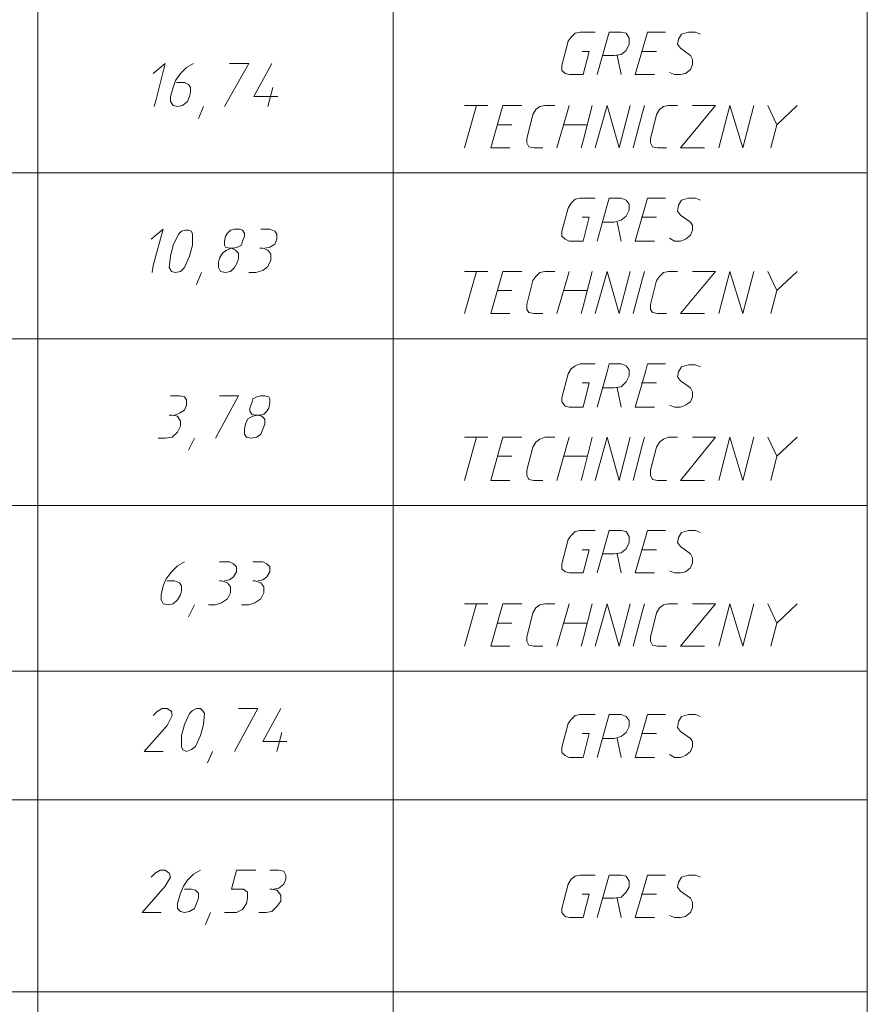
# Model space of a CAD drawing. Header units: inches. Extents: x 1504 to 12593, y -807 to 3183.
# Tile 263 of 271: x 7638 to 7994, y 1927 to 2340. Entities that reach past the tile are written whole.
import ezdxf

# ---------------------------------------------------------------- set-up
doc = ezdxf.new("R2010")
doc.units = ezdxf.units.IN
doc.header["$MEASUREMENT"] = 0
doc.layers.add('at_Entity', color=7, linetype='Continuous')

msp = doc.modelspace()

# ---------------------------------------------------------------- linework, layer by layer
at = {"layer": 'at_Entity', "color": 7, "lineweight": 15}
for p, q in [((7994.05, 2935.01), (7994.05, 618.98)), ((7645.15, 2714.93), (7645.15, 618.98)), ((7794.68, 2714.93), (7794.68, 618.98)), ((7871.14, 2334.77), (7869.44, 2333.08)), ((7873.25, 2335.2), (7871.14, 2334.77)), ((7879.58, 2335.2), (7873.25, 2335.2)), ((7884.65, 2332.24), (7885.5, 2335.2)), ((7885.5, 2335.2), (7890.56, 2335.2)), ((7892.68, 2334.77), (7890.56, 2335.2)), ((7893.94, 2332.66), (7892.68, 2334.77)), ((7900.71, 2332.24), (7901.55, 2335.2)), ((7901.55, 2335.2), (7909.15, 2335.2)), ((7918.86, 2335.2), (7915.91, 2334.35)), ((7921.82, 2335.2), (7918.86, 2335.2)), ((7923.93, 2334.35), (7921.82, 2335.2)), ((7868.18, 2331.39), (7865.64, 2321.26)), ((7869.44, 2333.08), (7868.18, 2331.39)), ((7880.43, 2317.46), (7884.65, 2332.24)), ((7893.94, 2330.13), (7893.94, 2332.66)), ((7896.48, 2317.46), (7900.71, 2332.24)), ((7914.64, 2332.24), (7914.22, 2330.13)), ((7915.91, 2334.35), (7914.64, 2332.24)), ((7877.05, 2327.17), (7874.09, 2327.17)), ((7874.51, 2317.46), (7877.05, 2327.17)), ((7890.56, 2325.9), (7892.68, 2327.59)), ((7892.68, 2327.59), (7893.94, 2330.13)), ((7899.01, 2327.17), (7905.35, 2327.17)), ((7914.22, 2330.13), (7915.49, 2328.44)), ((7919.71, 2325.48), (7915.49, 2328.44)), ((7887.61, 2325.48), (7882.54, 2325.48)), ((7887.61, 2325.48), (7890.56, 2325.9)), ((7888.88, 2325.48), (7890.56, 2317.46)), ((7920.55, 2323.79), (7919.71, 2325.48)), ((7920.55, 2321.68), (7920.55, 2323.79)), ((7693.73, 2317.87), (7698.79, 2322.1)), ((7698.79, 2322.1), (7694.99, 2306.9)), ((7707.66, 2320.41), (7705.13, 2317.87)), ((7710.62, 2322.1), (7707.66, 2320.41)), ((7723.72, 2303.94), (7733.86, 2322.1)), ((7733.86, 2322.1), (7725.83, 2322.1)), ((7743.57, 2322.1), (7735.96, 2308.16)), ((7865.64, 2321.26), (7865.64, 2319.15)), ((7865.64, 2319.15), (7866.91, 2317.87)), ((7910.84, 2318.3), (7912.95, 2317.46)), ((7917.6, 2317.87), (7919.71, 2319.57)), ((7919.71, 2319.57), (7920.55, 2321.68)), ((7703.02, 2314.92), (7702.17, 2311.96)), ((7705.13, 2317.87), (7703.02, 2314.92)), ((7706.82, 2314.08), (7703.44, 2314.08)), ((7708.51, 2313.23), (7706.82, 2314.08)), ((7866.91, 2317.87), (7868.6, 2317.46)), ((7868.6, 2317.46), (7874.51, 2317.46)), ((7904.5, 2317.46), (7896.48, 2317.46)), ((7912.95, 2317.46), (7915.49, 2317.46)), ((7915.49, 2317.46), (7917.6, 2317.87)), ((7702.17, 2311.96), (7700.91, 2308.16)), ((7709.35, 2311.96), (7708.51, 2313.23)), ((7709.35, 2309.85), (7709.35, 2311.96)), ((7741.88, 2303.94), (7743.99, 2311.96)), ((7694.99, 2306.9), (7694.15, 2303.94)), ((7700.91, 2308.16), (7700.91, 2306.05)), ((7700.91, 2306.05), (7702.17, 2304.36)), ((7705.97, 2304.36), (7708.09, 2306.05)), ((7708.09, 2306.05), (7708.94, 2308.16)), ((7708.94, 2308.16), (7709.35, 2309.85)), ((7735.96, 2308.16), (7746.1, 2308.16)), ((7702.17, 2304.36), (7703.86, 2303.94)), ((7703.86, 2303.94), (7705.97, 2304.36)), ((7712.73, 2298.87), (7714.84, 2303.94)), ((7824.67, 2304.36), (7834.39, 2304.36)), ((7828.9, 2301.41), (7829.74, 2304.36)), ((7839.87, 2301.41), (7840.72, 2304.36)), ((7840.72, 2304.36), (7848.75, 2304.36)), ((7854.66, 2302.67), (7853.39, 2300.56)), ((7856.35, 2303.94), (7854.66, 2302.67)), ((7858.46, 2304.36), (7856.35, 2303.94)), ((7858.46, 2304.36), (7862.69, 2304.36)), ((7867.76, 2301.41), (7868.6, 2304.36)), ((7878.32, 2304.36), (7874.51, 2289.57)), ((7879.58, 2286.62), (7884.65, 2304.36)), ((7884.65, 2304.36), (7889.72, 2286.62)), ((7889.72, 2286.62), (7894.37, 2304.36)), ((7899.44, 2301.41), (7900.28, 2304.36)), ((7906.62, 2302.67), (7905.35, 2300.56)), ((7908.3, 2303.94), (7906.62, 2302.67)), ((7910.42, 2304.36), (7908.3, 2303.94)), ((7910.42, 2304.36), (7914.22, 2304.36)), ((7915.49, 2286.62), (7930.27, 2304.36)), ((7930.27, 2304.36), (7920.55, 2304.36)), ((7931.54, 2286.62), (7936.19, 2304.36)), ((7936.19, 2304.36), (7941.68, 2286.62)), ((7941.68, 2286.62), (7946.32, 2304.36)), ((7956.04, 2296.34), (7952.24, 2304.36)), ((7964.49, 2304.36), (7956.04, 2296.34)), ((7824.67, 2286.62), (7828.9, 2301.41)), ((7835.65, 2286.62), (7839.87, 2301.41)), ((7850.86, 2290.42), (7853.39, 2300.56)), ((7863.53, 2286.62), (7867.76, 2301.41)), ((7895.63, 2286.62), (7899.44, 2301.41)), ((7902.81, 2290.42), (7905.35, 2300.56)), ((7838.61, 2296.34), (7844.52, 2296.34)), ((7866.49, 2296.34), (7876.2, 2296.34)), ((7953.5, 2286.62), (7956.04, 2296.34)), ((7850.86, 2290.42), (7850.86, 2288.73)), ((7874.51, 2289.57), (7873.67, 2286.62)), ((7902.81, 2290.42), (7902.81, 2288.73)), ((7843.68, 2286.62), (7835.65, 2286.62)), ((7850.86, 2288.73), (7851.7, 2287.04)), ((7851.7, 2287.04), (7853.82, 2286.62)), ((7857.61, 2286.62), (7853.82, 2286.62)), ((7902.81, 2288.73), (7903.66, 2287.04)), ((7903.66, 2287.04), (7905.77, 2286.62)), ((7909.58, 2286.62), (7905.77, 2286.62)), ((7925.63, 2286.62), (7915.49, 2286.62)), ((7295.82, 2276.06), (7994.05, 2276.06)), ((7871.14, 2265.08), (7869.44, 2263.39)), ((7873.25, 2265.5), (7871.14, 2265.08)), ((7879.58, 2265.5), (7873.25, 2265.5)), ((7884.65, 2262.54), (7885.5, 2265.5)), ((7885.5, 2265.5), (7890.56, 2265.5)), ((7892.68, 2264.65), (7890.56, 2265.5)), ((7893.94, 2262.96), (7892.68, 2264.65)), ((7900.71, 2262.54), (7901.55, 2265.5)), ((7901.55, 2265.5), (7909.15, 2265.5)), ((7915.91, 2264.65), (7914.64, 2262.54)), ((7918.86, 2265.5), (7915.91, 2264.65)), ((7921.82, 2265.5), (7918.86, 2265.5)), ((7923.93, 2264.65), (7921.82, 2265.5)), ((7868.18, 2261.27), (7865.64, 2251.56)), ((7869.44, 2263.39), (7868.18, 2261.27)), ((7880.43, 2247.34), (7884.65, 2262.54)), ((7892.68, 2257.9), (7893.94, 2260.43)), ((7893.94, 2260.43), (7893.94, 2262.96)), ((7896.48, 2247.34), (7900.71, 2262.54)), ((7914.64, 2262.54), (7914.22, 2260.01)), ((7877.05, 2257.47), (7874.09, 2257.47)), ((7874.51, 2247.34), (7877.05, 2257.47)), ((7887.61, 2255.36), (7890.56, 2256.21)), ((7890.56, 2256.21), (7892.68, 2257.9)), ((7899.01, 2257.47), (7905.35, 2257.47)), ((7914.22, 2260.01), (7915.49, 2258.32)), ((7919.71, 2255.36), (7915.49, 2258.32)), ((7692.88, 2248.18), (7697.95, 2252.4)), ((7697.95, 2252.4), (7693.73, 2237.2)), ((7707.24, 2251.98), (7705.56, 2251.56)), ((7708.51, 2251.98), (7707.24, 2251.98)), ((7709.78, 2251.56), (7708.51, 2251.98)), ((7726.25, 2251.98), (7724.98, 2250.72)), ((7727.94, 2252.4), (7726.25, 2251.98)), ((7730.05, 2252.4), (7727.94, 2252.4)), ((7731.32, 2251.98), (7730.05, 2252.4)), ((7732.17, 2250.72), (7731.32, 2251.98)), ((7742.73, 2252.4), (7738.92, 2252.4)), ((7744.84, 2251.56), (7742.73, 2252.4)), ((7887.61, 2255.36), (7882.54, 2255.36)), ((7888.88, 2255.36), (7890.56, 2247.34)), ((7920.55, 2254.09), (7919.71, 2255.36)), ((7919.71, 2249.87), (7920.55, 2251.98)), ((7920.55, 2251.98), (7920.55, 2254.09)), ((7704.29, 2250.29), (7702.17, 2245.65)), ((7705.56, 2251.56), (7704.29, 2250.29)), ((7710.2, 2250.29), (7709.78, 2251.56)), ((7710.2, 2245.65), (7710.2, 2250.29)), ((7724.14, 2249.45), (7723.72, 2247.34)), ((7724.98, 2250.72), (7724.14, 2249.45)), ((7731.32, 2247.34), (7732.17, 2249.45)), ((7732.17, 2249.45), (7732.17, 2250.72)), ((7745.68, 2250.29), (7744.84, 2251.56)), ((7744.84, 2246.07), (7745.68, 2248.18)), ((7745.68, 2248.18), (7745.68, 2250.29)), ((7865.64, 2251.56), (7865.64, 2249.45)), ((7865.64, 2249.45), (7866.91, 2248.18)), ((7866.91, 2248.18), (7868.6, 2247.34)), ((7910.84, 2248.6), (7912.95, 2247.34)), ((7915.49, 2247.34), (7917.6, 2248.18)), ((7917.6, 2248.18), (7919.71, 2249.87)), ((7702.17, 2245.65), (7700.91, 2241)), ((7708.94, 2241), (7710.2, 2245.65)), ((7723.72, 2247.34), (7723.72, 2245.65)), ((7723.72, 2245.65), (7724.14, 2244.8)), ((7724.14, 2244.8), (7725.83, 2244.38)), ((7726.68, 2244.38), (7724.56, 2243.53)), ((7725.83, 2244.38), (7727.52, 2244.38)), ((7728.36, 2243.53), (7726.68, 2244.38)), ((7727.52, 2244.38), (7729.21, 2244.8)), ((7729.21, 2244.8), (7730.9, 2245.65)), ((7730.9, 2245.65), (7731.32, 2247.34)), ((7739.77, 2244.38), (7738.5, 2244.38)), ((7741.88, 2243.53), (7739.77, 2244.38)), ((7740.61, 2244.38), (7742.73, 2244.8)), ((7742.73, 2244.8), (7744.84, 2246.07)), ((7868.6, 2247.34), (7874.51, 2247.34)), ((7904.5, 2247.34), (7896.48, 2247.34)), ((7912.95, 2247.34), (7915.49, 2247.34)), ((7700.91, 2241), (7700.48, 2236.35)), ((7706.82, 2236.35), (7708.94, 2241)), ((7721.61, 2240.16), (7721.18, 2238.47)), ((7722.87, 2242.27), (7721.61, 2240.16)), ((7724.56, 2243.53), (7722.87, 2242.27)), ((7729.63, 2242.27), (7728.36, 2243.53)), ((7729.21, 2238.47), (7729.63, 2240.16)), ((7729.63, 2240.16), (7729.63, 2242.27)), ((7743.14, 2241.85), (7741.88, 2243.53)), ((7743.14, 2239.31), (7743.14, 2241.85)), ((7693.73, 2237.2), (7693.3, 2234.24)), ((7700.48, 2236.35), (7701.33, 2234.66)), ((7705.13, 2234.66), (7706.82, 2236.35)), ((7721.18, 2238.47), (7721.18, 2236.35)), ((7721.18, 2236.35), (7722.03, 2234.66)), ((7726.25, 2234.66), (7727.94, 2236.35)), ((7727.94, 2236.35), (7729.21, 2238.47)), ((7739.77, 2235.09), (7741.88, 2236.78)), ((7741.88, 2236.78), (7743.14, 2239.31)), ((7701.33, 2234.66), (7703.02, 2234.24)), ((7703.02, 2234.24), (7705.13, 2234.66)), ((7711.89, 2229.17), (7714, 2234.24)), ((7722.03, 2234.66), (7724.14, 2234.24)), ((7724.14, 2234.24), (7726.25, 2234.66)), ((7733.86, 2234.24), (7736.81, 2234.24)), ((7736.81, 2234.24), (7739.77, 2235.09)), ((7824.67, 2234.66), (7834.39, 2234.66)), ((7824.67, 2216.92), (7828.9, 2231.71)), ((7828.9, 2231.71), (7829.74, 2234.66)), ((7835.65, 2216.92), (7839.87, 2231.71)), ((7839.87, 2231.71), (7840.72, 2234.66)), ((7840.72, 2234.66), (7848.75, 2234.66)), ((7854.66, 2232.55), (7853.39, 2230.86)), ((7856.35, 2234.24), (7854.66, 2232.55)), ((7858.46, 2234.66), (7856.35, 2234.24)), ((7858.46, 2234.66), (7862.69, 2234.66)), ((7863.53, 2216.92), (7867.76, 2231.71)), ((7867.76, 2231.71), (7868.6, 2234.66)), ((7878.32, 2234.66), (7874.51, 2219.88)), ((7879.58, 2216.92), (7884.65, 2234.66)), ((7884.65, 2234.66), (7889.72, 2216.92)), ((7889.72, 2216.92), (7894.37, 2234.66)), ((7895.63, 2216.92), (7899.44, 2231.71)), ((7899.44, 2231.71), (7900.28, 2234.66)), ((7906.62, 2232.55), (7905.35, 2230.86)), ((7908.3, 2234.24), (7906.62, 2232.55)), ((7910.42, 2234.66), (7908.3, 2234.24)), ((7910.42, 2234.66), (7914.22, 2234.66)), ((7915.49, 2216.92), (7930.27, 2234.66)), ((7930.27, 2234.66), (7920.55, 2234.66)), ((7931.54, 2216.92), (7936.19, 2234.66)), ((7936.19, 2234.66), (7941.68, 2216.92)), ((7941.68, 2216.92), (7946.32, 2234.66)), ((7956.04, 2226.64), (7952.24, 2234.66)), ((7964.49, 2234.66), (7956.04, 2226.64)), ((7850.86, 2220.73), (7853.39, 2230.86)), ((7902.81, 2220.73), (7905.35, 2230.86)), ((7838.61, 2226.64), (7844.52, 2226.64)), ((7866.49, 2226.64), (7876.2, 2226.64)), ((7953.5, 2216.92), (7956.04, 2226.64)), ((7850.86, 2220.73), (7850.86, 2218.61)), ((7874.51, 2219.88), (7873.67, 2216.92)), ((7902.81, 2220.73), (7902.81, 2218.61)), ((7843.68, 2216.92), (7835.65, 2216.92)), ((7850.86, 2218.61), (7851.7, 2217.35)), ((7851.7, 2217.35), (7853.82, 2216.92)), ((7857.61, 2216.92), (7853.82, 2216.92)), ((7902.81, 2218.61), (7903.66, 2217.35)), ((7903.66, 2217.35), (7905.77, 2216.92)), ((7909.58, 2216.92), (7905.77, 2216.92)), ((7925.63, 2216.92), (7915.49, 2216.92)), ((7295.82, 2206.36), (7994.05, 2206.36)), ((7871.14, 2194.96), (7869.44, 2193.69)), ((7873.25, 2195.8), (7871.14, 2194.96)), ((7879.58, 2195.8), (7873.25, 2195.8)), ((7884.65, 2192.43), (7885.5, 2195.8)), ((7885.5, 2195.8), (7890.56, 2195.8)), ((7892.68, 2194.96), (7890.56, 2195.8)), ((7893.94, 2193.27), (7892.68, 2194.96)), ((7900.71, 2192.43), (7901.55, 2195.8)), ((7901.55, 2195.8), (7909.15, 2195.8)), ((7915.91, 2194.53), (7914.64, 2192.43)), ((7918.86, 2195.38), (7915.91, 2194.53)), ((7921.82, 2195.38), (7918.86, 2195.38)), ((7923.93, 2194.53), (7921.82, 2195.38)), ((7868.18, 2191.58), (7865.64, 2181.44)), ((7869.44, 2193.69), (7868.18, 2191.58)), ((7880.43, 2177.64), (7884.65, 2192.43)), ((7892.68, 2188.2), (7893.94, 2190.74)), ((7893.94, 2190.74), (7893.94, 2193.27)), ((7896.48, 2177.64), (7900.71, 2192.43)), ((7914.64, 2192.43), (7914.22, 2190.31)), ((7914.22, 2190.31), (7915.49, 2188.62)), ((7877.05, 2187.78), (7874.09, 2187.78)), ((7874.51, 2177.64), (7877.05, 2187.78)), ((7887.61, 2185.66), (7890.56, 2186.09)), ((7890.56, 2186.09), (7892.68, 2188.2)), ((7899.01, 2187.78), (7905.35, 2187.78)), ((7919.71, 2185.66), (7915.49, 2188.62)), ((7704.71, 2182.29), (7700.91, 2182.29)), ((7706.82, 2181.86), (7704.71, 2182.29)), ((7707.66, 2180.6), (7706.82, 2181.86)), ((7719.91, 2164.55), (7729.63, 2182.29)), ((7729.63, 2182.29), (7721.61, 2182.29)), ((7737.24, 2181.86), (7735.54, 2181.02)), ((7738.92, 2182.29), (7737.24, 2181.86)), ((7740.61, 2182.29), (7738.92, 2182.29)), ((7742.3, 2181.86), (7740.61, 2182.29)), ((7742.73, 2181.02), (7742.3, 2181.86)), ((7887.61, 2185.66), (7882.54, 2185.66)), ((7888.88, 2185.66), (7890.56, 2177.64)), ((7920.55, 2183.97), (7919.71, 2185.66)), ((7919.71, 2179.75), (7920.55, 2181.86)), ((7920.55, 2181.86), (7920.55, 2183.97)), ((7706.82, 2176.38), (7707.66, 2178.48)), ((7707.66, 2178.48), (7707.66, 2180.6)), ((7735.12, 2179.33), (7734.28, 2177.22)), ((7735.54, 2181.02), (7735.12, 2179.33)), ((7742.3, 2177.22), (7742.73, 2179.33)), ((7742.73, 2179.33), (7742.73, 2181.02)), ((7865.64, 2181.44), (7865.64, 2179.75)), ((7865.64, 2179.75), (7866.91, 2178.06)), ((7866.91, 2178.06), (7868.6, 2177.64)), ((7868.6, 2177.64), (7874.51, 2177.64)), ((7904.5, 2177.64), (7896.48, 2177.64)), ((7910.84, 2178.48), (7912.95, 2177.64)), ((7912.95, 2177.64), (7915.49, 2177.64)), ((7915.49, 2177.64), (7917.6, 2178.48)), ((7917.6, 2178.48), (7919.71, 2179.75)), ((7701.75, 2174.26), (7700.48, 2174.26)), ((7703.86, 2173.84), (7701.75, 2174.26)), ((7702.6, 2174.26), (7704.71, 2175.1)), ((7705.13, 2171.73), (7703.86, 2173.84)), ((7704.71, 2175.1), (7706.82, 2176.38)), ((7735.54, 2173.84), (7733.43, 2172.57)), ((7734.28, 2177.22), (7734.28, 2175.95)), ((7734.28, 2175.95), (7735.12, 2174.69)), ((7735.12, 2174.69), (7736.39, 2174.26)), ((7737.66, 2174.26), (7735.54, 2173.84)), ((7736.39, 2174.26), (7738.5, 2174.26)), ((7739.35, 2173.84), (7737.66, 2174.26)), ((7738.5, 2174.26), (7740.19, 2174.69)), ((7740.61, 2172.57), (7739.35, 2173.84)), ((7740.19, 2174.69), (7741.46, 2175.95)), ((7741.46, 2175.95), (7742.3, 2177.22)), ((7703.86, 2167.08), (7705.13, 2169.61)), ((7705.13, 2169.61), (7705.13, 2171.73)), ((7732.58, 2170.46), (7732.17, 2168.35)), ((7733.43, 2172.57), (7732.58, 2170.46)), ((7739.77, 2168.35), (7740.61, 2170.46)), ((7740.61, 2170.46), (7740.61, 2172.57)), ((7701.75, 2164.97), (7703.86, 2167.08)), ((7732.17, 2168.35), (7732.17, 2166.23)), ((7732.17, 2166.23), (7733.01, 2164.97)), ((7737.24, 2164.97), (7738.92, 2166.23)), ((7738.92, 2166.23), (7739.77, 2168.35)), ((7695.84, 2164.55), (7698.79, 2164.55)), ((7698.79, 2164.55), (7701.75, 2164.97)), ((7708.51, 2159.48), (7711.04, 2164.55)), ((7733.01, 2164.97), (7734.7, 2164.55)), ((7734.7, 2164.55), (7737.24, 2164.97)), ((7824.67, 2164.97), (7834.39, 2164.97)), ((7824.67, 2146.81), (7828.9, 2162.01)), ((7828.9, 2162.01), (7829.74, 2164.97)), ((7835.65, 2146.81), (7839.87, 2162.01)), ((7839.87, 2162.01), (7840.72, 2164.97)), ((7840.72, 2164.97), (7848.75, 2164.97)), ((7854.66, 2162.86), (7853.39, 2160.74)), ((7856.35, 2164.12), (7854.66, 2162.86)), ((7858.46, 2164.97), (7856.35, 2164.12)), ((7858.46, 2164.97), (7862.69, 2164.97)), ((7863.53, 2146.81), (7867.76, 2162.01)), ((7867.76, 2162.01), (7868.6, 2164.97)), ((7878.32, 2164.97), (7874.51, 2149.76)), ((7879.58, 2146.81), (7884.65, 2164.97)), ((7884.65, 2164.97), (7889.72, 2146.81)), ((7889.72, 2146.81), (7894.37, 2164.97)), ((7895.63, 2146.81), (7899.44, 2162.01)), ((7899.44, 2162.01), (7900.28, 2164.97)), ((7906.62, 2162.86), (7905.35, 2160.74)), ((7908.3, 2164.12), (7906.62, 2162.86)), ((7910.42, 2164.97), (7908.3, 2164.12)), ((7910.42, 2164.97), (7914.22, 2164.97)), ((7915.49, 2146.81), (7930.27, 2164.97)), ((7930.27, 2164.97), (7920.55, 2164.97)), ((7931.54, 2146.81), (7936.19, 2164.97)), ((7936.19, 2164.97), (7941.68, 2146.81)), ((7941.68, 2146.81), (7946.32, 2164.97)), ((7956.04, 2156.94), (7952.24, 2164.97)), ((7964.49, 2164.97), (7956.04, 2156.94)), ((7838.61, 2156.94), (7844.52, 2156.94)), ((7850.86, 2151.03), (7853.39, 2160.74)), ((7866.49, 2156.94), (7876.2, 2156.94)), ((7902.81, 2151.03), (7905.35, 2160.74)), ((7953.5, 2146.81), (7956.04, 2156.94)), ((7850.86, 2151.03), (7850.86, 2148.92)), ((7850.86, 2148.92), (7851.7, 2147.23)), ((7874.51, 2149.76), (7873.67, 2146.81)), ((7902.81, 2151.03), (7902.81, 2148.92)), ((7902.81, 2148.92), (7903.66, 2147.23)), ((7843.68, 2146.81), (7835.65, 2146.81)), ((7851.7, 2147.23), (7853.82, 2146.81)), ((7857.61, 2146.81), (7853.82, 2146.81)), ((7903.66, 2147.23), (7905.77, 2146.81)), ((7909.58, 2146.81), (7905.77, 2146.81)), ((7925.63, 2146.81), (7915.49, 2146.81)), ((7295.82, 2136.25), (7994.05, 2136.25)), ((7871.14, 2125.26), (7869.44, 2123.57)), ((7873.25, 2125.69), (7871.14, 2125.26)), ((7879.58, 2125.69), (7873.25, 2125.69)), ((7884.65, 2122.73), (7885.5, 2125.69)), ((7885.5, 2125.69), (7890.56, 2125.69)), ((7892.68, 2125.26), (7890.56, 2125.69)), ((7893.94, 2123.15), (7892.68, 2125.26)), ((7900.71, 2122.73), (7901.55, 2125.69)), ((7901.55, 2125.69), (7909.15, 2125.69)), ((7915.91, 2124.84), (7914.64, 2122.73)), ((7918.86, 2125.69), (7915.91, 2124.84)), ((7921.82, 2125.69), (7918.86, 2125.69)), ((7923.93, 2124.84), (7921.82, 2125.69)), ((7868.18, 2121.88), (7865.64, 2111.75)), ((7869.44, 2123.57), (7868.18, 2121.88)), ((7880.43, 2107.95), (7884.65, 2122.73)), ((7892.68, 2118.08), (7893.94, 2120.62)), ((7893.94, 2120.62), (7893.94, 2123.15)), ((7896.48, 2107.95), (7900.71, 2122.73)), ((7914.64, 2122.73), (7914.22, 2120.62)), ((7914.22, 2120.62), (7915.49, 2118.93)), ((7877.05, 2117.66), (7874.09, 2117.66)), ((7874.51, 2107.95), (7877.05, 2117.66)), ((7887.61, 2115.97), (7882.54, 2115.97)), ((7887.61, 2115.97), (7890.56, 2116.39)), ((7888.88, 2115.97), (7890.56, 2107.95)), ((7890.56, 2116.39), (7892.68, 2118.08)), ((7899.01, 2117.66), (7905.35, 2117.66)), ((7919.71, 2115.97), (7915.49, 2118.93)), ((7920.55, 2114.28), (7919.71, 2115.97)), ((7706.82, 2112.59), (7703.86, 2110.9)), ((7725.83, 2112.59), (7721.61, 2112.59)), ((7727.52, 2111.75), (7725.83, 2112.59)), ((7728.78, 2110.48), (7727.52, 2111.75)), ((7739.77, 2112.59), (7735.54, 2112.59)), ((7741.46, 2111.75), (7739.77, 2112.59)), ((7742.73, 2110.48), (7741.46, 2111.75)), ((7865.64, 2111.75), (7865.64, 2109.63)), ((7919.71, 2110.06), (7920.55, 2112.17)), ((7920.55, 2112.17), (7920.55, 2114.28)), ((7701.33, 2108.37), (7699.22, 2105.41)), ((7703.86, 2110.9), (7701.33, 2108.37)), ((7727.52, 2106.26), (7728.78, 2108.37)), ((7728.78, 2108.37), (7728.78, 2110.48)), ((7741.46, 2106.26), (7742.73, 2108.37)), ((7742.73, 2108.37), (7742.73, 2110.48)), ((7865.64, 2109.63), (7866.91, 2108.37)), ((7866.91, 2108.37), (7868.6, 2107.95)), ((7868.6, 2107.95), (7874.51, 2107.95)), ((7904.5, 2107.95), (7896.48, 2107.95)), ((7910.84, 2108.79), (7912.95, 2107.95)), ((7912.95, 2107.95), (7915.49, 2107.95)), ((7915.49, 2107.95), (7917.6, 2108.37)), ((7917.6, 2108.37), (7919.71, 2110.06)), ((7699.22, 2105.41), (7697.95, 2102.45)), ((7702.6, 2104.57), (7699.64, 2104.57)), ((7704.71, 2103.72), (7702.6, 2104.57)), ((7705.56, 2102.45), (7704.71, 2103.72)), ((7722.45, 2104.57), (7721.61, 2104.57)), ((7724.98, 2103.72), (7722.45, 2104.57)), ((7723.72, 2104.57), (7725.83, 2104.98)), ((7726.25, 2102.03), (7724.98, 2103.72)), ((7725.83, 2104.98), (7727.52, 2106.26)), ((7736.39, 2104.57), (7735.54, 2104.57)), ((7738.92, 2103.72), (7736.39, 2104.57)), ((7737.66, 2104.57), (7739.77, 2104.98)), ((7740.19, 2102.03), (7738.92, 2103.72)), ((7739.77, 2104.98), (7741.46, 2106.26)), ((7697.95, 2102.45), (7697.1, 2098.65)), ((7705.13, 2098.65), (7705.56, 2100.34)), ((7705.56, 2100.34), (7705.56, 2102.45)), ((7724.98, 2096.96), (7726.25, 2099.49)), ((7726.25, 2099.49), (7726.25, 2102.03)), ((7738.92, 2096.96), (7740.19, 2099.49)), ((7740.19, 2099.49), (7740.19, 2102.03)), ((7697.1, 2098.65), (7697.1, 2096.54)), ((7697.1, 2096.54), (7697.95, 2094.85)), ((7697.95, 2094.85), (7700.06, 2094.43)), ((7700.06, 2094.43), (7702.17, 2094.85)), ((7702.17, 2094.85), (7703.86, 2096.54)), ((7703.86, 2096.54), (7705.13, 2098.65)), ((7719.91, 2094.43), (7722.45, 2095.27)), ((7722.45, 2095.27), (7724.98, 2096.96)), ((7733.86, 2094.43), (7736.39, 2095.27)), ((7736.39, 2095.27), (7738.92, 2096.96)), ((7824.67, 2094.85), (7834.39, 2094.85)), ((7828.9, 2091.89), (7829.74, 2094.85)), ((7839.87, 2091.89), (7840.72, 2094.85)), ((7840.72, 2094.85), (7848.75, 2094.85)), ((7858.46, 2094.85), (7856.35, 2094.43)), ((7858.46, 2094.85), (7862.69, 2094.85)), ((7867.76, 2091.89), (7868.6, 2094.85)), ((7878.32, 2094.85), (7874.51, 2080.06)), ((7879.58, 2077.11), (7884.65, 2094.85)), ((7884.65, 2094.85), (7889.72, 2077.11)), ((7889.72, 2077.11), (7894.37, 2094.85)), ((7899.44, 2091.89), (7900.28, 2094.85)), ((7910.42, 2094.85), (7908.3, 2094.43)), ((7910.42, 2094.85), (7914.22, 2094.85)), ((7915.49, 2077.11), (7930.27, 2094.85)), ((7930.27, 2094.85), (7920.55, 2094.85)), ((7931.54, 2077.11), (7936.19, 2094.85)), ((7936.19, 2094.85), (7941.68, 2077.11)), ((7941.68, 2077.11), (7946.32, 2094.85)), ((7956.04, 2086.83), (7952.24, 2094.85)), ((7964.49, 2094.85), (7956.04, 2086.83)), ((7708.51, 2089.36), (7711.04, 2094.43)), ((7716.96, 2094.43), (7719.91, 2094.43)), ((7730.9, 2094.43), (7733.86, 2094.43)), ((7824.67, 2077.11), (7828.9, 2091.89)), ((7835.65, 2077.11), (7839.87, 2091.89)), ((7850.86, 2080.91), (7853.39, 2091.05)), ((7854.66, 2093.16), (7853.39, 2091.05)), ((7856.35, 2094.43), (7854.66, 2093.16)), ((7863.53, 2077.11), (7867.76, 2091.89)), ((7895.63, 2077.11), (7899.44, 2091.89)), ((7902.81, 2080.91), (7905.35, 2091.05)), ((7906.62, 2093.16), (7905.35, 2091.05)), ((7908.3, 2094.43), (7906.62, 2093.16)), ((7838.61, 2086.83), (7844.52, 2086.83)), ((7866.49, 2086.83), (7876.2, 2086.83)), ((7953.5, 2077.11), (7956.04, 2086.83)), ((7850.86, 2080.91), (7850.86, 2079.22)), ((7850.86, 2079.22), (7851.7, 2077.53)), ((7874.51, 2080.06), (7873.67, 2077.11)), ((7902.81, 2080.91), (7902.81, 2079.22)), ((7902.81, 2079.22), (7903.66, 2077.53)), ((7843.68, 2077.11), (7835.65, 2077.11)), ((7851.7, 2077.53), (7853.82, 2077.11)), ((7857.61, 2077.11), (7853.82, 2077.11)), ((7903.66, 2077.53), (7905.77, 2077.11)), ((7909.58, 2077.11), (7905.77, 2077.11)), ((7925.63, 2077.11), (7915.49, 2077.11)), ((7295.82, 2066.55), (7994.05, 2066.55)), ((7695.41, 2049.65), (7693.73, 2047.96)), ((7697.53, 2050.92), (7695.41, 2049.65)), ((7699.64, 2050.92), (7697.53, 2050.92)), ((7701.33, 2049.65), (7699.64, 2050.92)), ((7701.75, 2047.96), (7701.33, 2049.65)), ((7710.2, 2050.08), (7708.94, 2048.81)), ((7711.89, 2050.92), (7710.2, 2050.08)), ((7713.58, 2050.92), (7711.89, 2050.92)), ((7714.43, 2050.08), (7713.58, 2050.92)), ((7715.27, 2048.81), (7714.43, 2050.08)), ((7727.94, 2032.76), (7737.66, 2050.92)), ((7737.66, 2050.92), (7729.63, 2050.92)), ((7747.37, 2050.92), (7739.77, 2036.98)), ((7699.64, 2043.74), (7701.75, 2047.96)), ((7708.94, 2048.81), (7706.82, 2044.16)), ((7714.84, 2044.16), (7715.27, 2048.81)), ((7869.44, 2046.27), (7868.18, 2044.58)), ((7871.14, 2047.96), (7869.44, 2046.27)), ((7873.25, 2048.38), (7871.14, 2047.96)), ((7879.58, 2048.38), (7873.25, 2048.38)), ((7880.43, 2030.22), (7884.65, 2045.43)), ((7884.65, 2045.43), (7885.5, 2048.38)), ((7885.5, 2048.38), (7890.56, 2048.38)), ((7892.68, 2047.54), (7890.56, 2048.38)), ((7893.94, 2045.85), (7892.68, 2047.54)), ((7893.94, 2043.32), (7893.94, 2045.85)), ((7896.48, 2030.22), (7900.71, 2045.43)), ((7900.71, 2045.43), (7901.55, 2048.38)), ((7901.55, 2048.38), (7909.15, 2048.38)), ((7914.64, 2045.43), (7914.22, 2042.89)), ((7915.91, 2047.54), (7914.64, 2045.43)), ((7918.86, 2048.38), (7915.91, 2047.54)), ((7921.82, 2048.38), (7918.86, 2048.38)), ((7923.93, 2047.54), (7921.82, 2048.38)), ((7689.92, 2032.76), (7699.64, 2043.74)), ((7706.82, 2044.16), (7705.56, 2039.52)), ((7713.58, 2039.52), (7714.84, 2044.16)), ((7868.18, 2044.58), (7865.64, 2034.45)), ((7892.68, 2040.78), (7893.94, 2043.32)), ((7914.22, 2042.89), (7915.49, 2041.2)), ((7919.71, 2038.25), (7915.49, 2041.2)), ((7705.56, 2039.52), (7705.56, 2034.87)), ((7711.47, 2034.87), (7713.58, 2039.52)), ((7739.77, 2036.98), (7749.91, 2036.98)), ((7745.68, 2032.76), (7747.79, 2040.78)), ((7877.05, 2040.36), (7874.09, 2040.36)), ((7874.51, 2030.22), (7877.05, 2040.36)), ((7887.61, 2038.25), (7882.54, 2038.25)), ((7887.61, 2038.25), (7890.56, 2039.09)), ((7888.88, 2038.25), (7890.56, 2030.22)), ((7890.56, 2039.09), (7892.68, 2040.78)), ((7899.01, 2040.36), (7905.35, 2040.36)), ((7920.55, 2036.98), (7919.71, 2038.25)), ((7920.55, 2034.87), (7920.55, 2036.98)), ((7697.95, 2032.76), (7689.92, 2032.76)), ((7705.56, 2034.87), (7705.97, 2033.6)), ((7705.97, 2033.6), (7707.66, 2032.76)), ((7707.66, 2032.76), (7709.78, 2033.6)), ((7709.78, 2033.6), (7711.47, 2034.87)), ((7716.53, 2028.11), (7718.65, 2032.76)), ((7865.64, 2034.45), (7865.64, 2032.33)), ((7917.6, 2031.07), (7919.71, 2032.76)), ((7919.71, 2032.76), (7920.55, 2034.87)), ((7865.64, 2032.33), (7866.91, 2031.07)), ((7866.91, 2031.07), (7868.6, 2030.22)), ((7868.6, 2030.22), (7874.51, 2030.22)), ((7904.5, 2030.22), (7896.48, 2030.22)), ((7910.84, 2031.49), (7912.95, 2030.22)), ((7912.95, 2030.22), (7915.49, 2030.22)), ((7915.49, 2030.22), (7917.6, 2031.07)), ((7295.82, 2012.48), (7994.05, 2012.48)), ((7696.68, 1982.91), (7694.57, 1981.65)), ((7698.79, 1982.91), (7696.68, 1982.91)), ((7700.48, 1981.65), (7698.79, 1982.91)), ((7713.58, 1982.91), (7710.62, 1981.23)), ((7726.68, 1974.89), (7728.78, 1982.91)), ((7728.78, 1982.91), (7736.81, 1982.91)), ((7746.53, 1982.91), (7742.73, 1982.91)), ((7748.64, 1982.49), (7746.53, 1982.91)), ((7694.57, 1981.65), (7692.88, 1979.95)), ((7698.79, 1976.15), (7700.91, 1979.95)), ((7700.91, 1979.95), (7700.48, 1981.65)), ((7710.62, 1981.23), (7708.09, 1978.69)), ((7749.48, 1980.8), (7748.64, 1982.49)), ((7748.64, 1977), (7749.48, 1979.11)), ((7749.48, 1979.11), (7749.48, 1980.8)), ((7869.44, 1979.11), (7868.18, 1977)), ((7871.14, 1980.38), (7869.44, 1979.11)), ((7873.25, 1980.8), (7871.14, 1980.38)), ((7879.58, 1980.8), (7873.25, 1980.8)), ((7884.65, 1977.84), (7885.5, 1980.8)), ((7885.5, 1980.8), (7890.56, 1980.8)), ((7892.68, 1980.38), (7890.56, 1980.8)), ((7893.94, 1978.27), (7892.68, 1980.38)), ((7900.71, 1977.84), (7901.55, 1980.8)), ((7901.55, 1980.8), (7909.15, 1980.8)), ((7915.91, 1979.95), (7914.64, 1977.84)), ((7918.86, 1980.8), (7915.91, 1979.95)), ((7921.82, 1980.8), (7918.86, 1980.8)), ((7923.93, 1979.95), (7921.82, 1980.8)), ((7689.08, 1965.17), (7698.79, 1976.15)), ((7706.4, 1976.15), (7705.13, 1973.2)), ((7708.09, 1978.69), (7706.4, 1976.15)), ((7709.78, 1974.89), (7706.82, 1974.89)), ((7711.47, 1974.46), (7709.78, 1974.89)), ((7731.74, 1974.89), (7726.68, 1974.89)), ((7733.43, 1973.62), (7731.74, 1974.89)), ((7743.57, 1974.89), (7742.73, 1974.89)), ((7745.68, 1974.46), (7743.57, 1974.89)), ((7744.42, 1974.89), (7746.53, 1975.31)), ((7746.53, 1975.31), (7748.64, 1977)), ((7868.18, 1977), (7865.64, 1966.87)), ((7880.43, 1963.06), (7884.65, 1977.84)), ((7892.68, 1973.62), (7893.94, 1975.73)), ((7893.94, 1975.73), (7893.94, 1978.27)), ((7896.48, 1963.06), (7900.71, 1977.84)), ((7914.64, 1977.84), (7914.22, 1975.73)), ((7914.22, 1975.73), (7915.49, 1974.05)), ((7705.13, 1973.2), (7703.86, 1968.97)), ((7712.73, 1973.2), (7711.47, 1974.46)), ((7711.89, 1968.97), (7712.73, 1971.09)), ((7712.73, 1971.09), (7712.73, 1973.2)), ((7733.01, 1968.97), (7733.43, 1971.09)), ((7733.43, 1971.09), (7733.43, 1973.62)), ((7747.37, 1972.35), (7745.68, 1974.46)), ((7747.37, 1969.82), (7747.37, 1972.35)), ((7877.05, 1972.77), (7874.09, 1972.77)), ((7874.51, 1963.06), (7877.05, 1972.77)), ((7887.61, 1971.09), (7882.54, 1971.09)), ((7887.61, 1971.09), (7890.56, 1971.51)), ((7888.88, 1971.09), (7890.56, 1963.06)), ((7890.56, 1971.51), (7892.68, 1973.62)), ((7899.01, 1972.77), (7905.35, 1972.77)), ((7919.71, 1971.09), (7915.49, 1974.05)), ((7920.55, 1969.4), (7919.71, 1971.09)), ((7703.86, 1968.97), (7703.86, 1966.87)), ((7703.86, 1966.87), (7705.13, 1965.59)), ((7708.94, 1965.59), (7711.04, 1966.87)), ((7711.04, 1966.87), (7711.89, 1968.97)), ((7728.78, 1965.17), (7731.32, 1966.44)), ((7731.32, 1966.44), (7733.01, 1968.97)), ((7743.57, 1965.59), (7745.68, 1967.71)), ((7745.68, 1967.71), (7747.37, 1969.82)), ((7865.64, 1966.87), (7865.64, 1965.17)), ((7919.71, 1965.17), (7920.55, 1967.28)), ((7920.55, 1967.28), (7920.55, 1969.4)), ((7697.1, 1965.17), (7689.08, 1965.17)), ((7705.13, 1965.59), (7706.82, 1965.17)), ((7706.82, 1965.17), (7708.94, 1965.59)), ((7715.69, 1960.1), (7717.8, 1965.17)), ((7723.72, 1965.17), (7728.78, 1965.17)), ((7738.08, 1965.17), (7741.04, 1965.17)), ((7741.04, 1965.17), (7743.57, 1965.59)), ((7865.64, 1965.17), (7866.91, 1963.49)), ((7866.91, 1963.49), (7868.6, 1963.06)), ((7868.6, 1963.06), (7874.51, 1963.06)), ((7904.5, 1963.06), (7896.48, 1963.06)), ((7910.84, 1963.9), (7912.95, 1963.06)), ((7912.95, 1963.06), (7915.49, 1963.06)), ((7915.49, 1963.06), (7917.6, 1963.49)), ((7917.6, 1963.49), (7919.71, 1965.17)), ((7295.82, 1931.8), (7994.05, 1931.8))]:
    msp.add_line(p, q, dxfattribs=at)

doc.saveas('drawing.dxf')
